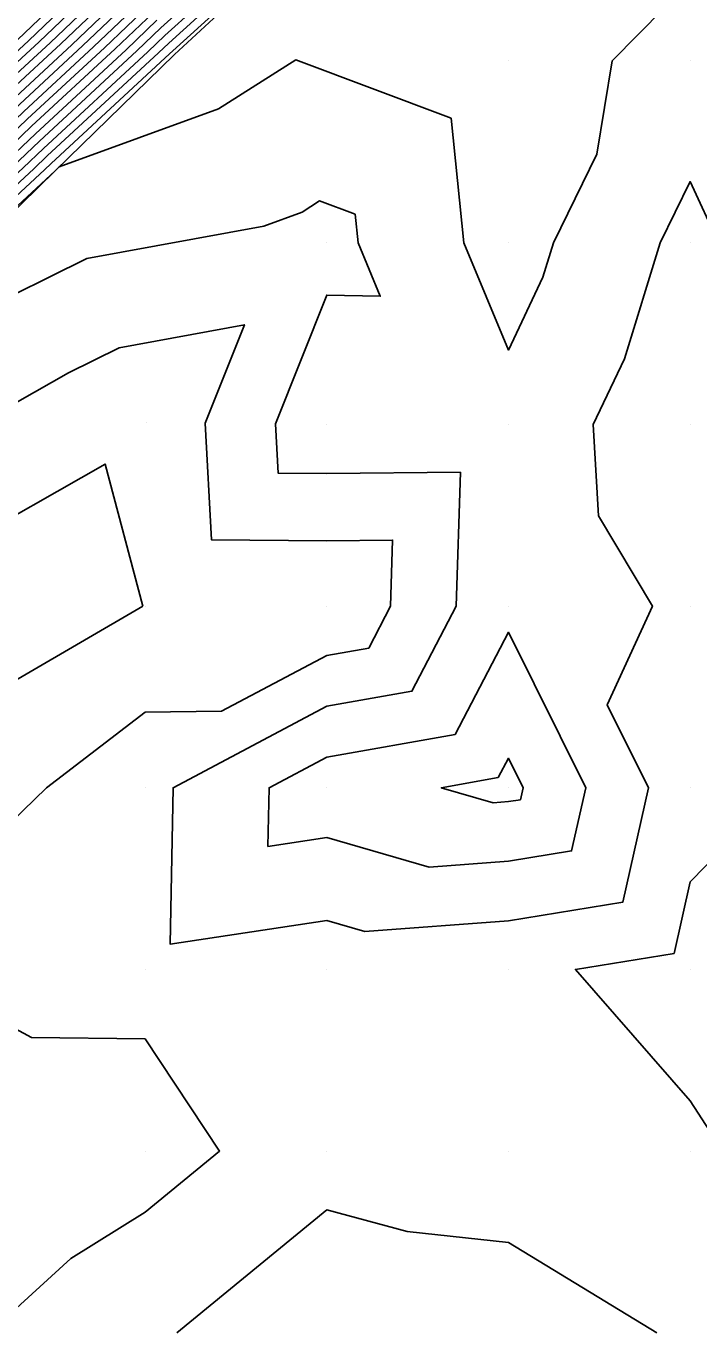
# Model space of a CAD drawing. Extents: x 2188792 to 2191981, y 386090 to 389710.
# Drawn here: x 2191153.7 to 2191190.7, y 388790.5 to 388862.2 of the extents above; entities that cross this region are included whole.
import ezdxf

# ---------------------------------------------------------------- set-up
doc = ezdxf.new("R2010")
doc.units = 0
for name, color, linetype in [('DTM Contours Major', 7, 'Continuous'), ('DTM Contours Minor', 7, 'Continuous'), ('Exist DTM QL2 LIDAR Elevation Point', 7, 'Continuous'), ('PH Exist DTM Breakline', 7, 'Continuous')]:
    doc.layers.add(name, color=color, linetype=linetype)

msp = doc.modelspace()

# ---------------------------------------------------------------- linework, layer by layer
at = {"layer": 'DTM Contours Major'}
for points in [[(2191090.084, 388793.483), (2191095.148, 388797.771), (2191100.343, 388802.171), (2191101.871, 388803.569), (2191107.067, 388807.965), (2191108.674, 388809.393), (2191113.667, 388814.862), (2191115.139, 388816.229), (2191120.106, 388821.664), (2191121.605, 388823.057), (2191126.547, 388828.459), (2191128.074, 388829.879), (2191132.99, 388835.248), (2191134.554, 388836.744), (2191139.82, 388841.631), (2191141.242, 388842.993), (2191146.658, 388848.015), (2191147.93, 388849.232), (2191153.506, 388854.398), (2191154.618, 388855.462), (2191160.365, 388860.78), (2191161.306, 388861.681), (2191166.307, 388866.216)], [(2191091.743, 388802.087), (2191093.727, 388803.768), (2191098.711, 388808.33), (2191100.508, 388809.85), (2191105.986, 388814.717), (2191107.668, 388816.559), (2191112.578, 388821.119), (2191114.265, 388822.965), (2191119.17, 388827.523), (2191120.862, 388829.372), (2191125.762, 388833.928), (2191127.458, 388835.78), (2191132.38, 388840.491), (2191134.188, 388842.169), (2191139.07, 388846.843), (2191140.92, 388848.557), (2191145.761, 388853.191), (2191147.655, 388854.946), (2191152.451, 388859.537), (2191154.393, 388861.334), (2191159.141, 388865.88)], [(2191089.946, 388796.966), (2191093.445, 388799.929), (2191097.035, 388802.969), (2191100.291, 388805.95), (2191103.788, 388808.907), (2191107.33, 388812.055), (2191110.668, 388815.711), (2191113.858, 388818.674), (2191117.185, 388822.315), (2191120.388, 388825.29), (2191123.704, 388828.916), (2191126.918, 388831.904), (2191130.224, 388835.514), (2191133.467, 388838.618), (2191137.004, 388841.9), (2191140.156, 388844.918), (2191143.789, 388848.286), (2191146.846, 388851.212), (2191150.581, 388854.672), (2191153.535, 388857.5), (2191157.379, 388861.057), (2191160.224, 388863.781)], [(2191149.431, 388839.383), (2191156.011, 388843.119), (2191158.794, 388844.496), (2191165.691, 388845.761), (2191163.534, 388840.338), (2191163.866, 388833.927), (2191170.219, 388833.876), (2191173.846, 388833.906), (2191173.736, 388830.278), (2191172.53, 388827.967), (2191170.219, 388827.558), (2191164.434, 388824.494), (2191160.218, 388824.441), (2191154.782, 388820.277), (2191150.217, 388815.856)], [(2191192.788, 388817.71), (2191190.22, 388815.095), (2191189.342, 388811.155), (2191183.908, 388810.277), (2191190.22, 388803.04), (2191191.313, 388801.368)], [(2191161.966, 388790.275), (2191170.219, 388797.044), (2191174.647, 388795.847), (2191180.22, 388795.238), (2191188.384, 388790.275)]]:
    msp.add_lwpolyline(points, dxfattribs=at)
at = {"layer": 'DTM Contours Minor'}
for points in [[(2191092.404, 388804.087), (2191098.08, 388809.282), (2191099.197, 388810.227), (2191105.448, 388815.781), (2191106.468, 388816.899), (2191112.066, 388822.097), (2191113.097, 388823.226), (2191118.683, 388828.416), (2191119.725, 388829.555), (2191125.3, 388834.738), (2191126.352, 388835.886), (2191131.945, 388841.241), (2191133.061, 388842.276), (2191138.636, 388847.612), (2191139.772, 388848.666), (2191145.327, 388853.983), (2191146.484, 388855.055), (2191152.017, 388860.352), (2191153.198, 388861.445), (2191158.708, 388866.72)], [(2191090.057, 388794.18), (2191094.807, 388798.203), (2191099.682, 388802.331), (2191101.555, 388804.045), (2191106.411, 388808.153), (2191108.405, 388809.925), (2191113.067, 388815.032), (2191114.882, 388816.718), (2191119.522, 388821.794), (2191121.362, 388823.504), (2191125.978, 388828.55), (2191127.843, 388830.284), (2191132.437, 388835.301), (2191134.336, 388837.119), (2191139.257, 388841.685), (2191141.025, 388843.378), (2191146.084, 388848.069), (2191147.713, 388849.628), (2191152.921, 388854.452), (2191154.402, 388855.87), (2191159.768, 388860.835), (2191161.09, 388862.101), (2191165.758, 388866.335)], [(2191090.112, 388792.787), (2191095.488, 388797.34), (2191101.005, 388802.011), (2191102.187, 388803.093), (2191107.723, 388807.776), (2191108.943, 388808.86), (2191114.267, 388814.693), (2191115.395, 388815.74), (2191120.69, 388821.534), (2191121.849, 388822.611), (2191127.115, 388828.368), (2191128.305, 388829.474), (2191133.543, 388835.194), (2191134.771, 388836.37), (2191140.383, 388841.578), (2191141.459, 388842.608), (2191147.232, 388847.96), (2191148.147, 388848.836), (2191154.092, 388854.343), (2191154.835, 388855.055), (2191160.962, 388860.724), (2191161.523, 388861.261), (2191166.855, 388866.098)], [(2191090.139, 388792.09), (2191095.829, 388796.908), (2191101.666, 388801.852), (2191102.503, 388802.617), (2191108.379, 388807.588), (2191109.212, 388808.328), (2191114.867, 388814.523), (2191115.651, 388815.251), (2191121.274, 388821.404), (2191122.092, 388822.164), (2191127.683, 388828.276), (2191128.537, 388829.07), (2191134.096, 388835.141), (2191134.988, 388835.995), (2191140.946, 388841.524), (2191141.676, 388842.223), (2191147.806, 388847.906), (2191148.364, 388848.441), (2191154.677, 388854.288), (2191155.052, 388854.647), (2191161.559, 388860.669), (2191161.739, 388860.841), (2191167.404, 388865.979)], [(2191091.402, 388802.518), (2191093.066, 388803.927), (2191098.395, 388808.806), (2191099.852, 388810.039), (2191105.717, 388815.249), (2191107.068, 388816.729), (2191112.322, 388821.608), (2191113.681, 388823.095), (2191118.927, 388827.97), (2191120.293, 388829.463), (2191125.531, 388834.333), (2191126.905, 388835.833), (2191132.163, 388840.866), (2191133.625, 388842.222), (2191138.853, 388847.228), (2191140.346, 388848.612), (2191145.544, 388853.587), (2191147.07, 388855.001), (2191152.234, 388859.945), (2191153.795, 388861.39), (2191158.925, 388866.3)], [(2191092.083, 388801.655), (2191094.389, 388803.608), (2191099.027, 388807.854), (2191101.164, 388809.662), (2191106.254, 388814.184), (2191108.268, 388816.39), (2191112.834, 388820.63), (2191114.849, 388822.835), (2191119.414, 388827.077), (2191121.43, 388829.281), (2191125.993, 388833.523), (2191128.011, 388835.727), (2191132.598, 388840.117), (2191134.751, 388842.115), (2191139.288, 388846.458), (2191141.494, 388848.503), (2191145.978, 388852.795), (2191148.24, 388854.891), (2191152.668, 388859.13), (2191154.99, 388861.279), (2191159.358, 388865.461)], [(2191092.424, 388801.224), (2191095.051, 388803.448), (2191099.343, 388807.378), (2191101.82, 388809.473), (2191106.523, 388813.652), (2191108.868, 388816.22), (2191113.09, 388820.141), (2191115.433, 388822.705), (2191119.657, 388826.63), (2191121.999, 388829.19), (2191126.224, 388833.118), (2191128.564, 388835.674), (2191132.815, 388839.742), (2191135.314, 388842.061), (2191139.505, 388846.073), (2191142.068, 388848.449), (2191146.195, 388852.4), (2191148.825, 388854.836), (2191152.884, 388858.722), (2191155.587, 388861.223), (2191159.574, 388865.041)], [(2191089.891, 388798.359), (2191092.764, 388800.792), (2191095.712, 388803.289), (2191099.659, 388806.902), (2191102.476, 388809.284), (2191106.792, 388813.119), (2191109.468, 388816.05), (2191113.346, 388819.652), (2191116.017, 388822.575), (2191119.901, 388826.183), (2191122.567, 388829.098), (2191126.456, 388832.713), (2191129.118, 388835.62), (2191133.032, 388839.367), (2191135.877, 388842.008), (2191139.722, 388845.688), (2191142.641, 388848.395), (2191146.412, 388852.004), (2191149.41, 388854.781), (2191153.101, 388858.315), (2191156.184, 388861.168), (2191159.791, 388864.621)], [(2191148.581, 388848.045), (2191155.262, 388854.233), (2191155.269, 388854.24), (2191155.497, 388854.451), (2191164.263, 388857.647), (2191168.509, 388860.337), (2191177.067, 388857.129), (2191177.759, 388850.28), (2191180.22, 388844.368), (2191182.118, 388848.382), (2191182.703, 388850.28), (2191185.082, 388855.143), (2191185.936, 388860.281), (2191190.22, 388864.651)], [(2191089.919, 388797.662), (2191093.105, 388800.361), (2191096.374, 388803.129), (2191099.975, 388806.426), (2191103.132, 388809.096), (2191107.061, 388812.587), (2191110.068, 388815.881), (2191113.602, 388819.163), (2191116.601, 388822.445), (2191120.144, 388825.737), (2191123.136, 388829.007), (2191126.687, 388832.308), (2191129.671, 388835.567), (2191133.25, 388838.992), (2191136.441, 388841.954), (2191139.939, 388845.303), (2191143.215, 388848.34), (2191146.629, 388851.608), (2191149.995, 388854.726), (2191153.318, 388857.907), (2191156.781, 388861.112), (2191160.007, 388864.201)], [(2191089.974, 388796.269), (2191093.786, 388799.498), (2191097.697, 388802.81), (2191100.607, 388805.474), (2191104.443, 388808.719), (2191107.599, 388811.522), (2191111.268, 388815.541), (2191114.114, 388818.185), (2191117.769, 388822.185), (2191120.631, 388824.844), (2191124.273, 388828.824), (2191127.149, 388831.499), (2191130.777, 388835.461), (2191133.684, 388838.243), (2191137.567, 388841.846), (2191140.373, 388844.533), (2191144.363, 388848.232), (2191147.062, 388850.816), (2191151.166, 388854.617), (2191153.751, 388857.092), (2191157.976, 388861.002), (2191160.44, 388863.361)], [(2191090.001, 388795.573), (2191094.126, 388799.066), (2191098.358, 388802.65), (2191100.923, 388804.998), (2191105.099, 388808.53), (2191107.867, 388810.99), (2191111.868, 388815.372), (2191114.37, 388817.696), (2191118.353, 388822.054), (2191120.875, 388824.397), (2191124.841, 388828.733), (2191127.381, 388831.094), (2191131.33, 388835.407), (2191133.902, 388837.868), (2191138.13, 388841.793), (2191140.591, 388844.148), (2191144.937, 388848.177), (2191147.279, 388850.42), (2191151.751, 388854.562), (2191153.968, 388856.685), (2191158.573, 388860.946), (2191160.657, 388862.941)], [(2191090.029, 388794.876), (2191094.467, 388798.635), (2191099.02, 388802.49), (2191101.239, 388804.522), (2191105.755, 388808.342), (2191108.136, 388810.457), (2191112.468, 388815.202), (2191114.626, 388817.207), (2191118.938, 388821.924), (2191121.118, 388823.951), (2191125.41, 388828.642), (2191127.612, 388830.689), (2191131.884, 388835.354), (2191134.119, 388837.494), (2191138.693, 388841.739), (2191140.808, 388843.763), (2191145.511, 388848.123), (2191147.496, 388850.024), (2191152.336, 388854.507), (2191154.185, 388856.277), (2191159.17, 388860.891), (2191160.873, 388862.521)], [(2191150.921, 388846.394), (2191157.017, 388849.41), (2191166.755, 388851.196), (2191168.858, 388851.963), (2191169.828, 388852.577), (2191171.783, 388851.845), (2191171.941, 388850.28), (2191173.169, 388847.33), (2191170.219, 388847.395), (2191167.398, 388840.304), (2191167.538, 388837.599), (2191170.219, 388837.577), (2191177.579, 388837.639), (2191177.354, 388830.278), (2191174.908, 388825.589), (2191170.219, 388824.759), (2191161.758, 388820.277), (2191161.606, 388811.664), (2191170.219, 388812.975), (2191172.312, 388812.37), (2191180.22, 388812.957), (2191186.521, 388813.976), (2191187.926, 388820.277), (2191185.656, 388824.842), (2191188.148, 388830.278), (2191185.178, 388835.237), (2191184.896, 388840.279), (2191186.606, 388843.894), (2191188.574, 388850.28), (2191190.22, 388853.646), (2191191.78, 388850.28)], [(2191160.101, 388830.278), (2191158.019, 388838.094), (2191149.938, 388833.506), (2191148.397, 388832.784), (2191145.968, 388831.648), (2191138.974, 388824.207), (2191137.445, 388822.218), (2191136.1, 388820.468), (2191135.634, 388815.696), (2191140.216, 388815.259), (2191142.401, 388818.092), (2191145.689, 388820.277), (2191150.217, 388824.523), (2191160.101, 388830.278)], [(2191170.219, 388821.96), (2191167.043, 388820.277), (2191166.985, 388817.044), (2191170.219, 388817.536), (2191175.852, 388815.91), (2191180.22, 388816.234), (2191183.7, 388816.797), (2191184.477, 388820.277), (2191180.22, 388828.836), (2191177.285, 388823.212), (2191170.219, 388821.96)], [(2191179.663, 388820.834), (2191180.22, 388821.9), (2191181.027, 388820.277), (2191180.88, 388819.617), (2191180.22, 388819.511), (2191179.391, 388819.449), (2191176.522, 388820.277), (2191179.663, 388820.834)], [(2191149.64, 388790.851), (2191146.712, 388800.275), (2191145.813, 388804.679), (2191150.217, 388808.547), (2191153.956, 388806.537), (2191160.218, 388806.454), (2191164.322, 388800.275), (2191160.218, 388796.91), (2191156.134, 388794.358), (2191151.627, 388790.275), (2191151.636, 388781.693), (2191156.004, 388780.274), (2191156.446, 388776.502), (2191152.873, 388770.273), (2191150.217, 388769.301), (2191147.638, 388770.273), (2191147.436, 388773.054), (2191147.79, 388780.274), (2191147.804, 388787.861), (2191148.477, 388790.275), (2191149.64, 388790.851)]]:
    msp.add_lwpolyline(points, dxfattribs=at)
at = {"layer": 'Exist DTM QL2 LIDAR Elevation Point'}
for p, q in [((2191180.22, 388860.281), (2191180.22, 388860.281)), ((2191190.22, 388860.281), (2191190.22, 388860.281)), ((2191170.219, 388850.28), (2191170.219, 388850.28)), ((2191180.22, 388850.28), (2191180.22, 388850.28)), ((2191190.22, 388850.28), (2191190.22, 388850.28)), ((2191160.288, 388840.367), (2191160.288, 388840.367)), ((2191170.219, 388840.279), (2191170.219, 388840.279)), ((2191180.22, 388840.279), (2191180.22, 388840.279)), ((2191190.22, 388840.279), (2191190.22, 388840.279)), ((2191160.218, 388830.278), (2191160.218, 388830.278)), ((2191170.219, 388830.278), (2191170.219, 388830.278)), ((2191180.22, 388830.278), (2191180.22, 388830.278)), ((2191190.22, 388830.278), (2191190.22, 388830.278)), ((2191160.218, 388820.277), (2191160.218, 388820.277)), ((2191170.219, 388820.277), (2191170.219, 388820.277)), ((2191180.22, 388820.277), (2191180.22, 388820.277)), ((2191190.22, 388820.277), (2191190.22, 388820.277)), ((2191160.218, 388810.277), (2191160.218, 388810.277)), ((2191170.219, 388810.277), (2191170.219, 388810.277)), ((2191180.22, 388810.277), (2191180.22, 388810.277)), ((2191190.22, 388810.277), (2191190.22, 388810.277)), ((2191160.218, 388800.275), (2191160.218, 388800.275)), ((2191170.219, 388800.275), (2191170.219, 388800.275)), ((2191180.22, 388800.275), (2191180.22, 388800.275)), ((2191190.22, 388800.275), (2191190.22, 388800.275))]:
    msp.add_line(p, q, dxfattribs=at)
at = {"layer": 'PH Exist DTM Breakline'}
msp.add_lwpolyline([(2191109.79, 388807.182), (2191116.234, 388814.137), (2191122.678, 388821.091), (2191129.122, 388828.045), (2191135.565, 388835), (2191142.134, 388841.411), (2191148.704, 388847.821), (2191155.273, 388854.232), (2191161.842, 388860.643), (2191167.556, 388865.946)], dxfattribs=at)

doc.saveas('drawing.dxf')
